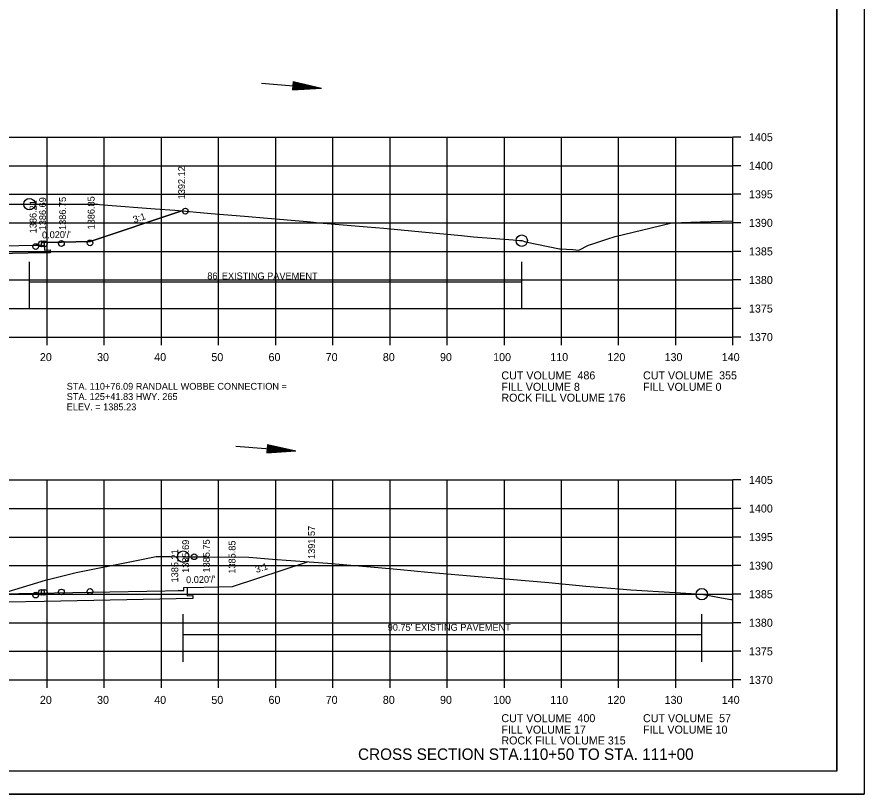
# Model space of a CAD drawing. Extents: x 1374311 to 1383814, y 384102 to 406278.
# Drawn here: x 1382735.6 to 1382883.8, y 386612.6 to 386748.6 of the extents above; entities that cross this region are included whole.
import ezdxf

# ---------------------------------------------------------------- set-up
doc = ezdxf.new("R2010")
doc.units = 0
for name, color, linetype in [('R_Axis', 7, 'Continuous'), ('R_Axis Annot', 7, 'Continuous'), ('R_Border', 7, 'Continuous'), ('R_Draft', 7, 'Continuous'), ('R_Exist Surface', 7, 'Continuous'), ('R_Fin Surface', 7, 'Continuous'), ('R_Grid', 7, 'Continuous'), ('R_MOT', 7, 'Continuous'), ('R_No Plot', 7, 'Continuous'), ('R_Water', 7, 'Continuous'), ('R_Xsect Elev', 7, 'Continuous'), ('R_Xsect Slope', 7, 'Continuous')]:
    doc.layers.add(name, color=color, linetype=linetype)

msp = doc.modelspace()

# ---------------------------------------------------------------- linework, layer by layer
at = {"layer": 'R_Axis'}
for p, q in [((1382860.86, 386692.58), (1382860.86, 386727.58)), ((1382862.26, 386727.58), (1382860.86, 386727.58)), ((1382862.26, 386722.58), (1382860.86, 386722.58)), ((1382862.26, 386717.58), (1382860.86, 386717.58)), ((1382862.26, 386712.58), (1382860.86, 386712.58)), ((1382862.26, 386707.58), (1382860.86, 386707.58)), ((1382862.26, 386702.58), (1382860.86, 386702.58)), ((1382862.26, 386697.58), (1382860.86, 386697.58)), ((1382580.86, 386692.58), (1382860.86, 386692.58)), ((1382740.86, 386691.18), (1382740.86, 386692.58)), ((1382750.86, 386691.18), (1382750.86, 386692.58)), ((1382760.86, 386691.18), (1382760.86, 386692.58)), ((1382770.86, 386691.18), (1382770.86, 386692.58)), ((1382780.86, 386691.18), (1382780.86, 386692.58)), ((1382790.86, 386691.18), (1382790.86, 386692.58)), ((1382800.86, 386691.18), (1382800.86, 386692.58)), ((1382810.86, 386691.18), (1382810.86, 386692.58)), ((1382820.86, 386691.18), (1382820.86, 386692.58)), ((1382830.86, 386691.18), (1382830.86, 386692.58)), ((1382840.86, 386691.18), (1382840.86, 386692.58)), ((1382850.86, 386691.18), (1382850.86, 386692.58)), ((1382860.86, 386691.18), (1382860.86, 386692.58)), ((1382862.26, 386692.58), (1382860.86, 386692.58)), ((1382860.86, 386632.58), (1382860.86, 386667.58)), ((1382862.26, 386667.58), (1382860.86, 386667.58)), ((1382862.26, 386662.58), (1382860.86, 386662.58)), ((1382862.26, 386657.58), (1382860.86, 386657.58)), ((1382862.26, 386652.58), (1382860.86, 386652.58)), ((1382862.26, 386647.58), (1382860.86, 386647.58)), ((1382862.26, 386642.58), (1382860.86, 386642.58)), ((1382862.26, 386637.58), (1382860.86, 386637.58)), ((1382580.86, 386632.58), (1382860.86, 386632.58)), ((1382740.86, 386631.18), (1382740.86, 386632.58)), ((1382750.86, 386631.18), (1382750.86, 386632.58)), ((1382760.86, 386631.18), (1382760.86, 386632.58)), ((1382770.86, 386631.18), (1382770.86, 386632.58)), ((1382780.86, 386631.18), (1382780.86, 386632.58)), ((1382790.86, 386631.18), (1382790.86, 386632.58)), ((1382800.86, 386631.18), (1382800.86, 386632.58)), ((1382810.86, 386631.18), (1382810.86, 386632.58)), ((1382820.86, 386631.18), (1382820.86, 386632.58)), ((1382830.86, 386631.18), (1382830.86, 386632.58)), ((1382840.86, 386631.18), (1382840.86, 386632.58)), ((1382850.86, 386631.18), (1382850.86, 386632.58)), ((1382860.86, 386631.18), (1382860.86, 386632.58)), ((1382862.26, 386632.58), (1382860.86, 386632.58))]:
    msp.add_line(p, q, dxfattribs=at)
at = {"layer": 'R_Border'}
for q in [(1382879.04, 386822.04), (1382562.86, 386616.58)]:
    msp.add_line((1382879.04, 386616.58), q, dxfattribs=at)
at = {"layer": 'R_Draft'}
for p, q in [((1382783.92, 386737.34), (1382783.8, 386735.85)), ((1382783.8, 386735.85), (1382788.84, 386736.18)), ((1382783.81, 386735.97), (1382788.01, 386736.25)), ((1382783.82, 386736.1), (1382787.15, 386736.32)), ((1382783.83, 386736.22), (1382786.32, 386736.39)), ((1382783.84, 386736.35), (1382785.48, 386736.46)), ((1382783.85, 386736.48), (1382784.65, 386736.53)), ((1382783.87, 386736.71), (1382784.65, 386736.53)), ((1382783.88, 386736.84), (1382785.48, 386736.46)), ((1382783.89, 386736.97), (1382786.32, 386736.39)), ((1382783.9, 386737.09), (1382787.15, 386736.32)), ((1382783.91, 386737.22), (1382788.01, 386736.25)), ((1382783.92, 386737.34), (1382788.84, 386736.18)), ((1382779.44, 386673.81), (1382779.31, 386672.32)), ((1382779.31, 386672.32), (1382784.36, 386672.65)), ((1382779.32, 386672.44), (1382783.52, 386672.72)), ((1382779.33, 386672.57), (1382782.67, 386672.79)), ((1382779.34, 386672.69), (1382781.84, 386672.86)), ((1382779.35, 386672.82), (1382780.99, 386672.93)), ((1382779.36, 386672.95), (1382780.16, 386673)), ((1382779.38, 386673.18), (1382780.16, 386673)), ((1382779.39, 386673.3), (1382780.99, 386672.93)), ((1382779.4, 386673.43), (1382781.84, 386672.86)), ((1382779.42, 386673.56), (1382782.67, 386672.79)), ((1382779.43, 386673.69), (1382783.52, 386672.72)), ((1382779.44, 386673.81), (1382784.36, 386672.65))]:
    msp.add_line(p, q, dxfattribs=at)
at = {"layer": 'R_Exist Surface'}
for points in [[(1382732.92, 386715.86), (1382736.17, 386715.84), (1382737.77, 386715.86), (1382740.47, 386715.85), (1382749.72, 386715.83), (1382750, 386715.81), (1382750.7, 386715.75), (1382759.74, 386715.05), (1382763.21, 386714.78), (1382769.58, 386714.24), (1382776.12, 386713.68), (1382778.71, 386713.46), (1382786.37, 386712.79), (1382786.92, 386712.74), (1382788.47, 386712.61), (1382796.84, 386711.88), (1382799.75, 386711.63), (1382806.42, 386711), (1382813.34, 386710.34), (1382815.49, 386710.16), (1382822.38, 386709.59), (1382823.54, 386709.5), (1382823.9, 386709.47), (1382824.58, 386709.28), (1382830.49, 386708.03), (1382830.61, 386708.01), (1382832.87, 386707.89), (1382833.9, 386707.81), (1382835.61, 386708.66), (1382836.53, 386708.96), (1382838.8, 386709.7), (1382840.27, 386710.18), (1382846.55, 386711.7), (1382850.19, 386712.59), (1382855.19, 386712.74), (1382860.86, 386712.92)], [(1382732.47, 386647.56), (1382740.59, 386650.01), (1382745.92, 386651.37), (1382756.23, 386653.42), (1382759.95, 386654.19), (1382762.44, 386654.16), (1382764.67, 386654.15), (1382769.02, 386654.13), (1382776.16, 386654.06), (1382780.3, 386653.74), (1382789.9, 386653), (1382798.79, 386652.23), (1382802.69, 386651.89), (1382807.48, 386651.46), (1382814.91, 386650.79), (1382821.74, 386650.2), (1382828.66, 386649.61), (1382835.11, 386648.99), (1382840.96, 386648.51), (1382843.01, 386648.34), (1382850.73, 386647.85), (1382855.42, 386647.57), (1382859.52, 386646.83), (1382860.51, 386646.68), (1382860.86, 386646.64)]]:
    msp.add_lwpolyline(points, dxfattribs=at)
at = {"layer": 'R_Fin Surface'}
for points in [[(1382580.94, 386706.69), (1382689, 386707.93), (1382689, 386708.43), (1382701.35, 386708.43), (1382701.85, 386708.43), (1382701.86, 386707.93), (1382702.86, 386707.95), (1382720.86, 386708.31), (1382738.86, 386708.67), (1382739.86, 386708.65), (1382739.87, 386709.15), (1382740.37, 386709.15), (1382743.37, 386709.21), (1382748.37, 386709.31), (1382764.46, 386714.68)], [(1382740.37, 386709.27), (1382740.38, 386707.79), (1382741.38, 386707.84), (1382741.37, 386707.34), (1382740.37, 386707.32), (1382720.86, 386706.93), (1382701.35, 386706.54), (1382700.35, 386706.52), (1382700.36, 386707.02), (1382701.36, 386707.01), (1382701.35, 386708.55)], [(1382627.7, 386645.67), (1382629.93, 386646.41), (1382634.93, 386646.31), (1382637.93, 386646.25), (1382638.43, 386646.25), (1382638.44, 386645.75), (1382639.44, 386645.77), (1382720.86, 386647.4), (1382738.86, 386647.76), (1382764.77, 386648.24), (1382764.78, 386648.74), (1382768.28, 386648.8), (1382773.28, 386648.9), (1382786.41, 386653.27)], [(1382765.36, 386648.75), (1382765.37, 386647.29), (1382766.37, 386647.34), (1382766.36, 386646.84)], [(1382766.36, 386646.84), (1382740.37, 386646.32), (1382720.86, 386645.93), (1382638.23, 386644.27)]]:
    msp.add_lwpolyline(points, dxfattribs=at)
at = {"layer": 'R_Grid'}
for p, q in [((1382580.86, 386727.58), (1382860.86, 386727.58)), ((1382740.86, 386692.58), (1382740.86, 386727.58)), ((1382750.86, 386692.58), (1382750.86, 386727.58)), ((1382760.86, 386692.58), (1382760.86, 386727.58)), ((1382770.86, 386692.58), (1382770.86, 386727.58)), ((1382780.86, 386692.58), (1382780.86, 386727.58)), ((1382790.86, 386692.58), (1382790.86, 386727.58)), ((1382800.86, 386692.58), (1382800.86, 386727.58)), ((1382810.86, 386692.58), (1382810.86, 386727.58)), ((1382820.86, 386692.58), (1382820.86, 386727.58)), ((1382830.86, 386692.58), (1382830.86, 386727.58)), ((1382840.86, 386692.58), (1382840.86, 386727.58)), ((1382850.86, 386692.58), (1382850.86, 386727.58)), ((1382860.86, 386692.58), (1382860.86, 386727.58)), ((1382580.86, 386722.58), (1382860.86, 386722.58)), ((1382580.86, 386717.58), (1382860.86, 386717.58)), ((1382580.86, 386712.58), (1382860.86, 386712.58)), ((1382580.86, 386707.58), (1382860.86, 386707.58)), ((1382580.86, 386702.58), (1382860.86, 386702.58)), ((1382580.86, 386697.58), (1382860.86, 386697.58)), ((1382580.86, 386692.58), (1382860.86, 386692.58)), ((1382580.86, 386667.58), (1382860.86, 386667.58)), ((1382740.86, 386632.58), (1382740.86, 386667.58)), ((1382750.86, 386632.58), (1382750.86, 386667.58)), ((1382760.86, 386632.58), (1382760.86, 386667.58)), ((1382770.86, 386632.58), (1382770.86, 386667.58)), ((1382780.86, 386632.58), (1382780.86, 386667.58)), ((1382790.86, 386632.58), (1382790.86, 386667.58)), ((1382800.86, 386632.58), (1382800.86, 386667.58)), ((1382810.86, 386632.58), (1382810.86, 386667.58)), ((1382820.86, 386632.58), (1382820.86, 386667.58)), ((1382830.86, 386632.58), (1382830.86, 386667.58)), ((1382840.86, 386632.58), (1382840.86, 386667.58)), ((1382850.86, 386632.58), (1382850.86, 386667.58)), ((1382860.86, 386632.58), (1382860.86, 386667.58)), ((1382580.86, 386662.58), (1382860.86, 386662.58)), ((1382580.86, 386657.58), (1382860.86, 386657.58)), ((1382580.86, 386652.58), (1382860.86, 386652.58)), ((1382580.86, 386647.58), (1382860.86, 386647.58)), ((1382580.86, 386642.58), (1382860.86, 386642.58)), ((1382580.86, 386637.58), (1382860.86, 386637.58)), ((1382580.86, 386632.58), (1382860.86, 386632.58))]:
    msp.add_line(p, q, dxfattribs=at)
at = {"layer": 'R_MOT'}
msp.add_lwpolyline([(1382763.77, 386648.26), (1382764.77, 386648.24), (1382764.78, 386648.74), (1382768.28, 386648.8), (1382773.28, 386648.9), (1382786.41, 386653.27)], dxfattribs=at)
at = {"layer": 'R_No Plot'}
msp.add_line((1382550.46, 386612.6), (1382883.79, 386612.6), dxfattribs=at)
for points in [[(1382550.45, 386825.93), (1382883.79, 386825.93), (1382883.79, 386612.6), (1382550.45, 386612.6)], [(1382796.78, 386822.04), (1382796.78, 386812.16), (1382832.51, 386812.16), (1382832.51, 386809.24), (1382855.71, 386809.24), (1382855.71, 386786.02), (1382879.04, 386786.02), (1382879.04, 386616.58), (1382562.86, 386616.58), (1382562.86, 386822.04)]]:
    msp.add_lwpolyline(points, close=True, dxfattribs=at)
msp.add_lwpolyline([(1382732.92, 386715.86), (1382736.17, 386715.84), (1382737.77, 386715.86), (1382740.47, 386715.85), (1382749.72, 386715.83), (1382750, 386715.81), (1382750.7, 386715.75), (1382759.74, 386715.05), (1382763.21, 386714.78), (1382764.46, 386714.68), (1382748.37, 386709.31), (1382743.37, 386709.21), (1382740.37, 386709.15), (1382740.38, 386707.79), (1382741.38, 386707.84), (1382741.37, 386707.34), (1382740.37, 386707.32), (1382720.86, 386706.93)], dxfattribs=at)
for centre, radius in [((1382737.77, 386715.86), 1), ((1382765.05, 386714.63), 0.5), ((1382739.87, 386708.91), 0.5), ((1382740.37, 386708.91), 0.5), ((1382743.37, 386708.97), 0.5), ((1382748.37, 386709.07), 0.5), ((1382823.9, 386709.47), 1), ((1382738.86, 386708.43), 0.5), ((1382764.67, 386654.15), 1), ((1382766.59, 386654.14), 0.5), ((1382738.86, 386647.43), 0.5), ((1382739.87, 386647.91), 0.5), ((1382740.37, 386647.91), 0.5), ((1382743.37, 386647.97), 0.5), ((1382748.37, 386648.07), 0.5), ((1382855.42, 386647.57), 1)]:
    msp.add_circle(centre, radius, dxfattribs=at)
at = {"layer": 'R_Water'}
for p, q in [((1382778.37, 386737.05), (1382788.84, 386736.18)), ((1382737.77, 386697.46), (1382737.77, 386705.78)), ((1382823.9, 386697.46), (1382823.9, 386705.78)), ((1382737.77, 386702.25), (1382823.9, 386702.25)), ((1382773.89, 386673.52), (1382784.36, 386672.65)), ((1382764.67, 386635.76), (1382764.67, 386644.08)), ((1382855.42, 386635.76), (1382855.42, 386644.08)), ((1382764.67, 386640.55), (1382855.42, 386640.55))]:
    msp.add_line(p, q, dxfattribs=at)

# ---------------------------------------------------------------- texts
at = {"layer": 'R_Axis Annot'}
for s, p in [('1405', (1382863.66, 386726.88)), ('1400', (1382863.66, 386721.88)), ('1395', (1382863.66, 386716.88)), ('1390', (1382863.66, 386711.88)), ('1385', (1382863.66, 386706.88)), ('1380', (1382863.66, 386701.88)), ('1375', (1382863.66, 386696.88)), ('1370', (1382863.66, 386691.88)), ('20', (1382739.6, 386688.38)), ('30', (1382749.6, 386688.38)), ('40', (1382759.6, 386688.38)), ('50', (1382769.6, 386688.38)), ('60', (1382779.6, 386688.38)), ('70', (1382789.6, 386688.38)), ('80', (1382799.6, 386688.38)), ('90', (1382809.6, 386688.38)), ('100', (1382818.9, 386688.38)), ('110', (1382828.9, 386688.38)), ('120', (1382838.9, 386688.38)), ('130', (1382848.9, 386688.38)), ('140', (1382858.9, 386688.38)), ('CUT VOLUME  486', (1382820.34, 386685.18)), ('CUT VOLUME  355', (1382845.12, 386685.18)), ('FILL VOLUME 8', (1382820.34, 386683.18)), ('FILL VOLUME 0', (1382845.12, 386683.18)), ('ROCK FILL VOLUME 176', (1382820.34, 386681.28)), ('1405', (1382863.66, 386666.88)), ('1400', (1382863.66, 386661.88)), ('1395', (1382863.66, 386656.88)), ('1390', (1382863.66, 386651.88)), ('1385', (1382863.66, 386646.88)), ('1380', (1382863.66, 386641.88)), ('1375', (1382863.66, 386636.88)), ('1370', (1382863.66, 386631.88)), ('20', (1382739.6, 386628.38)), ('30', (1382749.6, 386628.38)), ('40', (1382759.6, 386628.38)), ('50', (1382769.6, 386628.38)), ('60', (1382779.6, 386628.38)), ('70', (1382789.6, 386628.38)), ('80', (1382799.6, 386628.38)), ('90', (1382809.6, 386628.38)), ('100', (1382818.9, 386628.38)), ('110', (1382828.9, 386628.38)), ('120', (1382838.9, 386628.38)), ('130', (1382848.9, 386628.38)), ('140', (1382858.9, 386628.38)), ('CUT VOLUME  400', (1382820.34, 386625.18)), ('CUT VOLUME  57', (1382845.12, 386625.18)), ('FILL VOLUME 17', (1382820.34, 386623.18)), ('FILL VOLUME 10', (1382845.12, 386623.18)), ('ROCK FILL VOLUME 315', (1382820.34, 386621.28))]:
    msp.add_text(s, height=1.4, dxfattribs=at).set_placement(p)
at = {"layer": 'R_Draft'}
msp.add_text('CROSS SECTION STA.110+50 TO STA. 111+00', height=2, dxfattribs=at).set_placement((1382795.26, 386618.58))
at = {"layer": 'R_MOT'}
for s, p in [('STA. 110+76.09 RANDALL WOBBE CONNECTION = ', (1382744.29, 386683.37)), ('STA. 125+41.83 HWY. 265', (1382744.29, 386681.57)), ('ELEV. = 1385.23', (1382744.29, 386679.77))]:
    msp.add_text(s, height=1.2, dxfattribs=at).set_placement(p)
at = {"layer": 'R_Water'}
for s, p in [("86' EXISTING PAVEMENT", (1382768.89, 386702.69)), ("90.75' EXISTING PAVEMENT", (1382800.45, 386641.18))]:
    msp.add_text(s, height=1.2, dxfattribs=at).set_placement(p)
at = {"layer": 'R_Xsect Elev'}
for s, p in [('1392.12', (1382764.99, 386716.7)), ('1386.69', (1382740.67, 386711.27)), ('1386.75', (1382744.17, 386711.33)), ('1386.85', (1382749.17, 386711.43)), ('1386.21', (1382739.01, 386710.75)), ('1391.57', (1382787.73, 386653.75)), ('1385.69', (1382765.7, 386651.32)), ('1385.75', (1382769.33, 386651.38)), ('1385.85', (1382773.82, 386651.17)), ('1385.21', (1382763.8, 386649.64))]:
    msp.add_text(s, height=1.2, rotation=90, dxfattribs=at).set_placement(p)
at = {"layer": 'R_Xsect Slope'}
for s, rotation, p in [('3:1', 18.4349, (1382756.12, 386712.54)), ("0.020'/'", 1.1458, (1382739.98, 386709.86)), ('3:1', 18.4349, (1382777.5, 386651.29)), ("0.020'/'", 1.1458, (1382765.19, 386649.51))]:
    msp.add_text(s, height=1.2, rotation=rotation, dxfattribs=at).set_placement(p)

doc.saveas('drawing.dxf')
